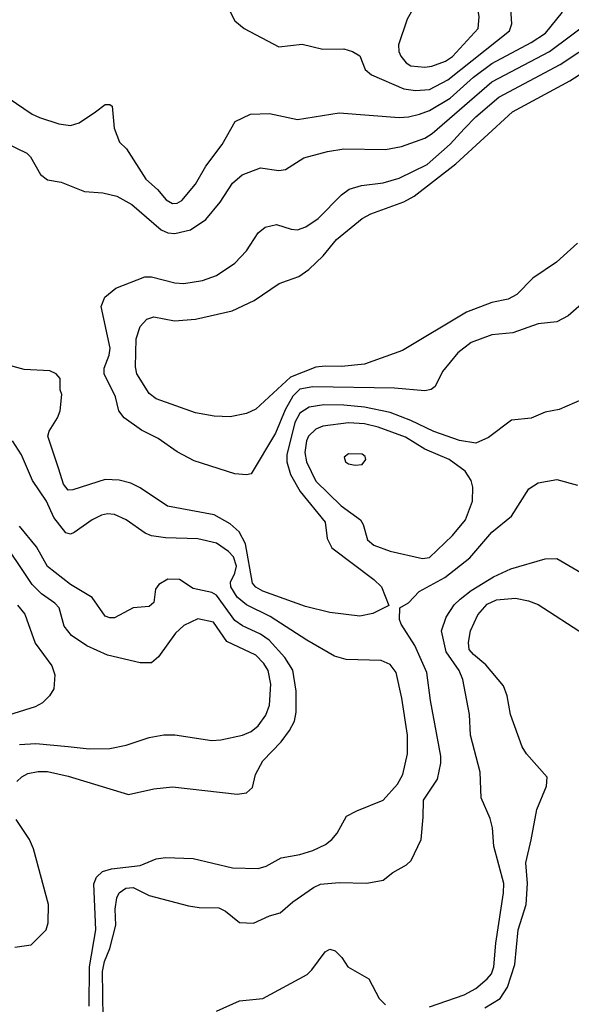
# Model space of a CAD drawing. Extents: x 997028 to 1115134, y 536408 to 618974.
# Tile 259 of 473: x 1056755 to 1059138, y 570954 to 575203. Entities that reach past the tile are written whole.
import ezdxf

# ---------------------------------------------------------------- set-up
doc = ezdxf.new("R2010")
doc.units = 0

msp = doc.modelspace()

# ---------------------------------------------------------------- linework, layer by layer
at = {"layer": '0CON10XD'}
for points in [[(1058505, 574997.9), (1058535, 575001.7), (1058595, 575024.3), (1058625, 575044.8), (1058736, 575165), (1058739.6, 575215), (1058735, 575251.2), (1058713.3, 575305), (1058689.2, 575325), (1058625, 575339.3), (1058585, 575330.7), (1058481.5, 575278.5), (1058451.5, 575245), (1058428.9, 575205), (1058391.5, 575095), (1058392.7, 575065), (1058401.1, 575045), (1058425, 575016.2), (1058445, 575004.1), (1058505, 574997.9)], [(1058465, 574897.5), (1058525, 574902), (1058605, 574943.4), (1058870.4, 575155), (1058880.9, 575185), (1058871.8, 575315)], [(1056705, 574865.7), (1056809.2, 574795), (1056840.9, 574780.9), (1056925, 574753.9), (1056975, 574746.5), (1057012.8, 574757.2), (1057083.3, 574805), (1057125, 574837.5), (1057145, 574837.5), (1057155, 574830), (1057163.3, 574735), (1057186.2, 574675), (1057216, 574645), (1057299.5, 574515), (1057350.8, 574470.8), (1057387.3, 574425), (1057415, 574409.6), (1057435, 574411.5), (1057455, 574422.7), (1057515, 574493.1), (1057558.7, 574571.3), (1057630, 574665), (1057686.1, 574763.9), (1057752.5, 574795), (1057835, 574798.1), (1057955, 574772.5), (1058135, 574800.9), (1058395, 574781.3), (1058435, 574783.5), (1058482, 574795), (1058525, 574810.5), (1058615, 574863.6), (1058715.2, 574955), (1058795, 575014), (1058964.6, 575105), (1059026, 575145), (1059099.6, 575235)], [(1057658.5, 575248.5), (1057685, 575197.5), (1057725, 575165.5), (1057875, 575085.5), (1057975, 575097.8), (1058065, 575075.8), (1058155, 575077.1), (1058192.5, 575065), (1058225, 575046.7), (1058247.3, 574987.3), (1058275.5, 574965.5), (1058415, 574904.2), (1058465, 574897.5)], [(1056651.2, 574691.2), (1056786.6, 574626.6), (1056801.5, 574611.5), (1056844.6, 574534.6), (1056875, 574511.4), (1056935, 574501.4), (1057035, 574462.2), (1057115, 574456.2), (1057175, 574440.9), (1057239.4, 574405), (1057366.4, 574296.4), (1057395, 574283.2), (1057425, 574280), (1057493.3, 574296.7), (1057559.6, 574340.4), (1057621.5, 574415), (1057675, 574498.1), (1057717, 574533), (1057795, 574563.8), (1057875, 574552.5), (1057903.4, 574556.6), (1057982.9, 574607.1), (1058085, 574634.7), (1058155, 574645.3), (1058335, 574643.2), (1058405, 574655.3), (1058505, 574691.2), (1058537.6, 574712.4), (1058794.6, 574935.4), (1059043.9, 575065), (1059225, 575201.6)], [(1059182, 573975), (1059123.8, 573925), (1059075, 573899.2), (1058995, 573890), (1058885, 573851.1), (1058795, 573843.1), (1058705, 573809.6), (1058648.5, 573765), (1058581.4, 573685), (1058549.4, 573620.6), (1058532.7, 573607.3), (1058505, 573600.8), (1058375, 573612.5), (1058021, 573619), (1057965, 573607.8), (1057935, 573578.9), (1057901.4, 573518.6), (1057861, 573419), (1057755, 573243.3), (1057735, 573238.8), (1057685, 573242.5), (1057508.7, 573298.7), (1057435, 573338.1), (1057352.9, 573395), (1057281.5, 573431.5), (1057207.1, 573485), (1057183.3, 573515), (1057169.6, 573575), (1057120, 573675), (1057120.9, 573699.1), (1057142, 573755), (1057145.9, 573785), (1057107.5, 573965), (1057123.3, 574005), (1057170, 574045), (1057296.2, 574093.8), (1057325, 574093.8), (1057425, 574066.9), (1057465, 574063.8), (1057545, 574077.9), (1057605, 574099.1), (1057685, 574152.9), (1057735.7, 574205), (1057785, 574283.8), (1057815, 574308), (1057865, 574318.6), (1057928.5, 574298.5), (1057955, 574296.2), (1057991.5, 574308.5), (1058044.4, 574345), (1058145, 574446.9), (1058178.5, 574471.5), (1058232.3, 574487.7), (1058325, 574499.4), (1058395, 574519.7), (1058515, 574577.6), (1058615, 574665.8), (1058675, 574731.8), (1058725, 574784.2), (1058825, 574868.6), (1059089.9, 575010.1), (1059255, 575118.7)], [(1059165, 574238), (1059073.8, 574156.2), (1058971.9, 574088.1), (1058902.9, 574017.1), (1058865, 573996.4), (1058795, 573982.1), (1058685, 573941.1), (1058408.8, 573775), (1058245, 573716.2), (1058145, 573706.7), (1058075, 573708.2), (1058035, 573703.3), (1057925, 573660.9), (1057775, 573521.8), (1057735, 573503.5), (1057665, 573489.5), (1057595, 573491.5), (1057515, 573506.4), (1057345, 573566.7), (1057315, 573590), (1057261.5, 573675), (1057256.2, 573705), (1057257.9, 573825), (1057275, 573879.2), (1057305, 573910), (1057335, 573920), (1057423.8, 573903.8), (1057515, 573910.5), (1057673.6, 573946.4), (1057768.6, 573991.4), (1057876, 574065), (1057912.8, 574077.2), (1057961.2, 574095), (1058004.2, 574125), (1058066.4, 574183.6), (1058123.1, 574255), (1058235, 574345.4), (1058272, 574365), (1058415, 574417.6), (1058458.9, 574441.1), (1058638.8, 574581.2), (1058883.8, 574805), (1059131.2, 574938.8), (1059252.5, 575017.5)], [(1059185, 573564.2), (1059085, 573521.2), (1059025, 573508.8), (1058965, 573483.3), (1058880, 573475), (1058780, 573400), (1058725, 573376.1), (1058655, 573386.4), (1058543.8, 573426.2), (1058445, 573473.9), (1058355, 573507.5), (1058245, 573530.8), (1058155, 573540), (1058069.3, 573540.7), (1058005, 573531.1), (1057965, 573505.3), (1057943.5, 573465), (1057908.8, 573325), (1057909.8, 573295), (1057925, 573240), (1057966.7, 573166.7), (1058075.4, 573035), (1058083.6, 572963.6), (1058103.9, 572923.9), (1058285, 572786.5), (1058317.5, 572755), (1058350, 572675), (1058280.3, 572639.7), (1058225, 572628.1), (1058094.7, 572644.7), (1057990.1, 572670.1), (1057805, 572736.7), (1057775, 572753.6), (1057760.7, 572770.7), (1057730.8, 572940.8), (1057702.7, 572992.7), (1057665, 573028), (1057595, 573066), (1057393.3, 573103.3), (1057275, 573182.5), (1057235, 573202.2), (1057185.5, 573215.5), (1057125, 573218.2), (1056985, 573173.5), (1056965, 573173.3), (1056945, 573198.6), (1056923.9, 573263.9), (1056877.3, 573405), (1056882.6, 573427.4), (1056918.6, 573485), (1056930, 573515), (1056937.5, 573585), (1056930, 573605), (1056930, 573655), (1056912.5, 573675), (1056885, 573687.5), (1056775, 573693.1), (1056685, 573718.5)], [(1058495, 572878.2), (1058525, 572882.3), (1058625, 572977.1), (1058680.8, 573045), (1058710.8, 573125), (1058712.1, 573185), (1058706.2, 573215), (1058680, 573255), (1058611.1, 573305), (1058505, 573350), (1058421.4, 573401.4), (1058304, 573444), (1058245, 573458.3), (1058175, 573462.8), (1058065, 573449.5), (1058034.8, 573435.2), (1058002.9, 573405), (1057994.2, 573385), (1057987.3, 573335), (1057994.2, 573295), (1058035, 573211.8), (1058143.9, 573105), (1058227.9, 573045), (1058239.2, 573025), (1058257.6, 572957.6), (1058285.7, 572935), (1058355, 572908.7), (1058495, 572878.2)], [(1057054.8, 570945.2), (1057056.2, 571115), (1057084.8, 571275), (1057076.1, 571473.9), (1057087.5, 571502.5), (1057113.2, 571526.8), (1057151.2, 571538.8), (1057275, 571552.1), (1057345, 571581.9), (1057385, 571586.9), (1057505, 571583.1), (1057675, 571542.2), (1057785, 571540.5), (1057819.5, 571550.5), (1057884.6, 571585.4), (1057965, 571600), (1058022, 571618), (1058076.2, 571643.8), (1058104, 571665), (1058127.3, 571692.7), (1058166.7, 571765), (1058210.9, 571789.1), (1058325, 571834.4), (1058386.6, 571903.4), (1058410, 571945), (1058430, 572035), (1058430.8, 572115), (1058405.4, 572275), (1058380.9, 572385), (1058355, 572420.8), (1058317.4, 572437.4), (1058165, 572442.2), (1058115, 572455.7), (1057995, 572524.6), (1057836.7, 572626.7), (1057735, 572677.9), (1057695, 572711.2), (1057666.9, 572755), (1057666.6, 572775), (1057685.1, 572814.9), (1057692.4, 572845), (1057679.2, 572885), (1057657.8, 572907.8), (1057605, 572944.1), (1057525, 572962.9), (1057385, 572966.2), (1057325, 572975.4), (1057297.7, 572987.7), (1057215, 573044.5), (1057165, 573067.5), (1057135, 573070.8), (1057108, 573065), (1057068.6, 573045), (1056990.3, 572989.7), (1056975, 572982.9), (1056955, 572988.1), (1056902.5, 573055), (1056871.5, 573125), (1056811.2, 573215), (1056763.8, 573325), (1056723.6, 573385)], [(1058205, 573280), (1058235, 573283.3), (1058250, 573305), (1058247.3, 573317.3), (1058235, 573328), (1058175, 573330), (1058156.7, 573315), (1058163.3, 573295), (1058175, 573286.7), (1058205, 573280)], [(1057115.5, 570894.5), (1057112.6, 571095), (1057121.8, 571138.2), (1057145, 571194.5), (1057170.8, 571295), (1057168.4, 571365), (1057175, 571413.3), (1057185.7, 571435), (1057213.8, 571455), (1057245, 571457.7), (1057315, 571423.2), (1057485, 571378.5), (1057531.1, 571371.1), (1057615, 571370), (1057644, 571355), (1057705, 571306.2), (1057765, 571304), (1057835, 571336), (1057880.9, 571349.1), (1057934.7, 571395.3), (1058025, 571458.2), (1058055, 571471.8), (1058135, 571479.4), (1058255, 571476), (1058325, 571490), (1058367.7, 571522.3), (1058426.7, 571555), (1058445.7, 571574.3), (1058489.2, 571665), (1058498.5, 571761.5), (1058499.1, 571835), (1058559.6, 571925), (1058573.8, 571995), (1058573.9, 572025), (1058529.3, 572265), (1058513.8, 572385), (1058462.7, 572502.7), (1058402.9, 572595), (1058396, 572615), (1058397.5, 572665), (1058435, 572686), (1058480.8, 572735), (1058591.5, 572795), (1058699.7, 572880.3), (1058795, 572991.5), (1058879.4, 573060.6), (1058955, 573178), (1058995, 573203.8), (1059075, 573218.8), (1059165, 573194)], [(1057935.6, 572395.6), (1057900.8, 572450.8), (1057833.3, 572525), (1057795, 572551.7), (1057717.1, 572587.1), (1057685, 572609.7), (1057605, 572719.5), (1057585, 572730.8), (1057505, 572748.2), (1057445, 572786.7), (1057395, 572787.9), (1057355.8, 572765), (1057342, 572745), (1057335, 572687.5), (1057315, 572670.8), (1057245, 572664.4), (1057165, 572622.1), (1057145, 572621.2), (1057125, 572629.5), (1057068.7, 572708.7), (1056975, 572765.4), (1056875, 572843.8), (1056828.3, 572928.3), (1056755, 573017.3)], [(1056755, 572074.6), (1056825, 572080), (1056965, 572066.8), (1057055, 572056.2), (1057145, 572058.2), (1057215, 572071.9), (1057315, 572105.6), (1057377.3, 572117.3), (1057425, 572117.1), (1057585, 572092.2), (1057624.5, 572094.5), (1057718, 572115), (1057755, 572130.9), (1057785, 572155.5), (1057818.9, 572201.1), (1057834.8, 572245.2), (1057840, 572335), (1057829.2, 572395), (1057810.3, 572425), (1057775, 572460.3), (1057649.6, 572519.6), (1057592.7, 572602.7), (1057525, 572616.7), (1057465, 572588.2), (1057428.9, 572555), (1057355, 572454), (1057325, 572428), (1057275, 572427.5), (1057135, 572460.6), (1057045, 572501.5), (1056979.5, 572545), (1056947.3, 572585), (1056926.5, 572665), (1056907.5, 572685), (1056850, 572725), (1056809.3, 572765), (1056662.5, 572982.5)], [(1058525, 570942.7), (1058675.7, 570995), (1058725, 571021.5), (1058775, 571063.5), (1058793.8, 571085), (1058803.4, 571115), (1058812.7, 571217.3), (1058845.3, 571435), (1058846.2, 571475), (1058803.4, 571636.6), (1058797.8, 571715), (1058788.1, 571755), (1058748.6, 571845), (1058744.4, 571955), (1058702.2, 572115), (1058698.5, 572205), (1058669.5, 572355), (1058653.8, 572395), (1058597.1, 572475), (1058577.7, 572565), (1058596.9, 572625), (1058632.5, 572677.5), (1058657.3, 572702.7), (1058705, 572739.4), (1058801.3, 572798.7), (1058877, 572833), (1059025, 572875.6), (1059075, 572877.1), (1059272.8, 572762.8)], [(1056746.4, 572676.4), (1056777, 572637), (1056822.7, 572512.7), (1056894.4, 572415), (1056906.9, 572375), (1056902.5, 572315), (1056884.5, 572285.5), (1056854, 572255), (1056822.8, 572237.2), (1056684.6, 572195)], [(1058765, 570938.4), (1058830.9, 570979.1), (1058862.1, 571027.9), (1058894.7, 571125), (1058908.2, 571275), (1058943, 571385), (1058948.4, 571475), (1058941.9, 571565), (1058965, 571663.3), (1058989.5, 571795), (1059031.4, 571895), (1059034.3, 571934.3), (1058944.5, 572034.5), (1058925.7, 572065), (1058875, 572203.8), (1058861.2, 572285), (1058845, 572328), (1058768.6, 572418.6), (1058715, 572462.8), (1058697.3, 572485), (1058694.1, 572515), (1058702, 572565), (1058733.9, 572635), (1058775, 572681.2), (1058815, 572699), (1058896.3, 572706.3), (1058953.8, 572695), (1058995, 572679.5), (1059195, 572549.4)], [(1056743.1, 571915), (1056763.9, 571936.1), (1056790.6, 571949.4), (1056835, 571958.4), (1056875, 571958.2), (1056965, 571938), (1057225, 571859.4), (1057335, 571883.8), (1057415, 571891.9), (1057695, 571860), (1057735, 571866.7), (1057760.7, 571889.3), (1057774, 571945), (1057805.6, 572005), (1057884.2, 572085.8), (1057920.9, 572135), (1057941.8, 572175), (1057949.1, 572215), (1057949.1, 572305), (1057935.6, 572395.6)], [(1056735, 571200), (1056805, 571210), (1056870, 571275), (1056878, 571305), (1056880, 571385), (1056815.3, 571625.3), (1056797.8, 571665), (1056740.7, 571750.7)], [(1057605, 570924.3), (1057705, 570968.6), (1057805, 570978.6), (1057997.1, 571082.9), (1058017.9, 571102.1), (1058075, 571180), (1058095, 571191.2), (1058117.5, 571185), (1058146.4, 571156.4), (1058172.5, 571115), (1058263.8, 571063.8), (1058308.5, 570978.5), (1058335, 570951.9)]]:
    msp.add_lwpolyline(points, dxfattribs=at)

doc.saveas('drawing.dxf')
